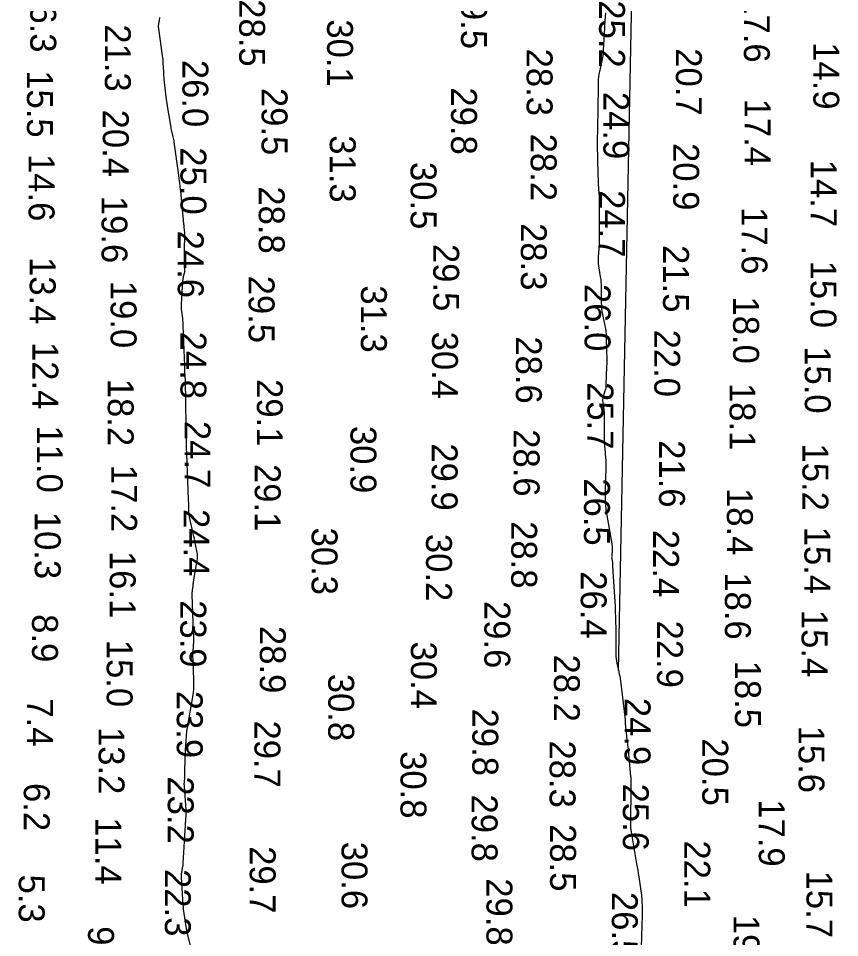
# Model space of a CAD drawing. Extents: x 1178573 to 1187098, y 693282 to 751751.
# Drawn here: x 1178578.2 to 1178974.6, y 716851.3 to 717295 of the extents above; entities that cross this region are included whole.
import ezdxf

# ---------------------------------------------------------------- set-up
doc = ezdxf.new("R2010")
doc.units = 0
for name, color, linetype in [('G-ANNO-PATT', 7, 'Continuous'), ('V-HYDS-MAJR', 7, 'Continuous'), ('V-HYDS-SOUN', 7, 'Continuous')]:
    doc.layers.add(name, color=color, linetype=linetype)

msp = doc.modelspace()

# ---------------------------------------------------------------- linework, layer by layer
at = {"layer": 'G-ANNO-PATT'}
msp.add_line((1178867.82, 716980.29), (1178880.15, 717599.85), dxfattribs=at)
msp.add_lwpolyline([(1178861.59, 717297.7), (1178861.3, 717294.04), (1178861.23, 717293.12), (1178861.16, 717292.2), (1178861.1, 717291.28), (1178861.05, 717290.37), (1178860.5, 717279.67), (1178860.41, 717278.37), (1178860.26, 717277.08), (1178860.06, 717275.8), (1178859.8, 717274.53), (1178858.66, 717269.45), (1178858.41, 717268.18), (1178858.22, 717266.89), (1178858.1, 717265.61), (1178858.05, 717264.31), (1178857.83, 717249.2), (1178857.82, 717248.5), (1178857.81, 717247.8), (1178857.8, 717247.1), (1178857.79, 717246.4), (1178857.75, 717243.59), (1178857.73, 717242.89), (1178857.72, 717242.18), (1178857.71, 717241.48), (1178857.69, 717240.78), (1178857.6, 717237.27), (1178857.58, 717236.45), (1178857.57, 717235.63), (1178857.58, 717234.81), (1178857.59, 717234), (1178857.89, 717220.11), (1178857.93, 717218.91), (1178857.97, 717217.72), (1178858.03, 717216.53), (1178858.1, 717215.34), (1178858.4, 717210.58), (1178858.47, 717209.39), (1178858.52, 717208.2), (1178858.54, 717207.01), (1178858.55, 717205.81), (1178858.52, 717199.87), (1178858.52, 717198.48), (1178858.51, 717197.09), (1178858.51, 717195.71), (1178858.51, 717194.32), (1178858.49, 717188.03), (1178858.48, 717186.99), (1178858.45, 717185.95), (1178858.4, 717184.91), (1178858.34, 717183.88), (1178858.04, 717179.74), (1178858, 717178.7), (1178858.02, 717177.67), (1178858.09, 717176.64), (1178858.23, 717175.62), (1178859.08, 717170.29), (1178859.26, 717169.06), (1178859.38, 717167.83), (1178859.46, 717166.59), (1178859.49, 717165.35), (1178859.53, 717157.7), (1178859.57, 717156.3), (1178859.68, 717154.92), (1178859.87, 717153.53), (1178860.12, 717152.16), (1178861.28, 717146.68), (1178861.54, 717145.31), (1178861.73, 717143.92), (1178861.87, 717142.54), (1178861.94, 717141.14), (1178862.14, 717133.59), (1178862.17, 717131.89), (1178862.18, 717130.19), (1178862.16, 717128.49), (1178862.11, 717126.79), (1178861.81, 717118.06), (1178861.76, 717117.33), (1178861.67, 717116.61), (1178861.52, 717115.91), (1178861.33, 717115.2), (1178860.44, 717112.28), (1178860.28, 717111.64), (1178860.2, 717111), (1178860.19, 717110.36), (1178860.26, 717109.71), (1178860.67, 717107.11), (1178860.76, 717106.45), (1178860.82, 717105.8), (1178860.86, 717105.14), (1178860.88, 717104.48), (1178860.97, 717091.65), (1178860.99, 717090.54), (1178861.03, 717089.43), (1178861.1, 717088.33), (1178861.2, 717087.23), (1178861.63, 717082.81), (1178861.72, 717081.71), (1178861.78, 717080.6), (1178861.79, 717079.5), (1178861.77, 717078.39), (1178861.36, 717066.74), (1178861.34, 717065.85), (1178861.34, 717064.95), (1178861.36, 717064.05), (1178861.4, 717063.15), (1178861.61, 717059.56), (1178861.67, 717058.66), (1178861.76, 717057.77), (1178861.88, 717056.88), (1178862.02, 717055.99), (1178864.61, 717041.32), (1178864.71, 717040.67), (1178864.76, 717040.03), (1178864.78, 717039.38), (1178864.76, 717038.73), (1178864.56, 717035.37), (1178864.55, 717035.1), (1178864.56, 717034.83), (1178864.58, 717034.56), (1178864.62, 717034.3), (1178864.82, 717033.24), (1178864.87, 717032.97), (1178864.9, 717032.71), (1178864.93, 717032.44), (1178864.94, 717032.17), (1178865.02, 717029.86), (1178865.04, 717029.39), (1178865.06, 717028.91), (1178865.08, 717028.44), (1178865.11, 717027.97), (1178866.18, 717011.09), (1178866.32, 717008.56), (1178866.42, 717006.04), (1178866.48, 717003.51), (1178866.51, 717000.99), (1178866.53, 716987.97), (1178866.56, 716986.9), (1178866.65, 716985.83), (1178866.81, 716984.77), (1178867.02, 716983.72), (1178867.82, 716980.29)], dxfattribs=at)
at = {"layer": 'V-HYDS-MAJR'}
for points in [[(1178861.59, 717297.7), (1178861.3, 717294.04), (1178861.23, 717293.12), (1178861.16, 717292.2), (1178861.1, 717291.28), (1178861.05, 717290.37), (1178860.5, 717279.67), (1178860.41, 717278.37), (1178860.26, 717277.08), (1178860.06, 717275.8), (1178859.8, 717274.53), (1178858.66, 717269.45), (1178858.41, 717268.18), (1178858.22, 717266.89), (1178858.1, 717265.61), (1178858.05, 717264.31), (1178857.83, 717249.2), (1178857.82, 717248.5), (1178857.81, 717247.8), (1178857.8, 717247.1), (1178857.79, 717246.4), (1178857.75, 717243.59), (1178857.73, 717242.89), (1178857.72, 717242.18), (1178857.71, 717241.48), (1178857.69, 717240.78), (1178857.6, 717237.27), (1178857.58, 717236.45), (1178857.57, 717235.63), (1178857.58, 717234.81), (1178857.59, 717234), (1178857.89, 717220.11), (1178857.93, 717218.91), (1178857.97, 717217.72), (1178858.03, 717216.53), (1178858.1, 717215.34), (1178858.4, 717210.58), (1178858.47, 717209.39), (1178858.52, 717208.2), (1178858.54, 717207.01), (1178858.55, 717205.81), (1178858.52, 717199.87), (1178858.52, 717198.48), (1178858.51, 717197.09), (1178858.51, 717195.71), (1178858.51, 717194.32), (1178858.49, 717188.03), (1178858.48, 717186.99), (1178858.45, 717185.95), (1178858.4, 717184.91), (1178858.34, 717183.88), (1178858.04, 717179.74), (1178858, 717178.7), (1178858.02, 717177.67), (1178858.09, 717176.64), (1178858.23, 717175.62), (1178859.08, 717170.29), (1178859.26, 717169.06), (1178859.38, 717167.83), (1178859.46, 717166.59), (1178859.49, 717165.35), (1178859.53, 717157.7), (1178859.57, 717156.3), (1178859.68, 717154.92), (1178859.87, 717153.53), (1178860.12, 717152.16), (1178861.28, 717146.68), (1178861.54, 717145.31), (1178861.73, 717143.92), (1178861.87, 717142.54), (1178861.94, 717141.14), (1178862.14, 717133.59), (1178862.17, 717131.89), (1178862.18, 717130.19), (1178862.16, 717128.49), (1178862.11, 717126.79), (1178861.81, 717118.06), (1178861.76, 717117.33), (1178861.67, 717116.61), (1178861.52, 717115.91), (1178861.33, 717115.2), (1178860.44, 717112.28), (1178860.28, 717111.64), (1178860.2, 717111), (1178860.19, 717110.36), (1178860.26, 717109.71), (1178860.67, 717107.11), (1178860.76, 717106.45), (1178860.82, 717105.8), (1178860.86, 717105.14), (1178860.88, 717104.48), (1178860.97, 717091.65), (1178860.99, 717090.54), (1178861.03, 717089.43), (1178861.1, 717088.33), (1178861.2, 717087.23), (1178861.63, 717082.81), (1178861.72, 717081.71), (1178861.78, 717080.6), (1178861.79, 717079.5), (1178861.77, 717078.39), (1178861.36, 717066.74), (1178861.34, 717065.85), (1178861.34, 717064.95), (1178861.36, 717064.05), (1178861.4, 717063.15), (1178861.61, 717059.56), (1178861.67, 717058.66), (1178861.76, 717057.77), (1178861.88, 717056.88), (1178862.02, 717055.99), (1178864.61, 717041.32), (1178864.71, 717040.67), (1178864.76, 717040.03), (1178864.78, 717039.38), (1178864.76, 717038.73), (1178864.56, 717035.37), (1178864.55, 717035.1), (1178864.56, 717034.83), (1178864.58, 717034.56), (1178864.62, 717034.3), (1178864.82, 717033.24), (1178864.87, 717032.97), (1178864.9, 717032.71), (1178864.93, 717032.44), (1178864.94, 717032.17), (1178865.02, 717029.86), (1178865.04, 717029.39), (1178865.06, 717028.91), (1178865.08, 717028.44), (1178865.11, 717027.97), (1178866.18, 717011.09), (1178866.32, 717008.56), (1178866.42, 717006.04), (1178866.48, 717003.51), (1178866.51, 717000.99), (1178866.53, 716987.97), (1178866.56, 716986.9), (1178866.65, 716985.83), (1178866.81, 716984.77), (1178867.02, 716983.72), (1178868, 716979.53), (1178868.23, 716978.47), (1178868.43, 716977.42), (1178868.61, 716976.36), (1178868.75, 716975.29), (1178871.09, 716956.36), (1178871.11, 716956.25), (1178871.11, 716956.13), (1178871.11, 716956.02), (1178871.1, 716955.9), (1178871.05, 716955.37), (1178871.04, 716955.29), (1178871.04, 716955.21), (1178871.03, 716955.13), (1178871.02, 716955.05), (1178871, 716954.72), (1178871, 716954.64), (1178871, 716954.56), (1178871.01, 716954.48), (1178871.01, 716954.4), (1178871.94, 716947.01), (1178872.09, 716945.75), (1178872.24, 716944.49), (1178872.37, 716943.22), (1178872.49, 716941.96), (1178873.71, 716929.08), (1178873.73, 716928.85), (1178873.75, 716928.62), (1178873.77, 716928.39), (1178873.79, 716928.16), (1178873.84, 716927.23), (1178873.86, 716927), (1178873.86, 716926.77), (1178873.87, 716926.53), (1178873.87, 716926.3), (1178873.66, 716904.27), (1178873.66, 716904.19), (1178873.66, 716904.11), (1178873.67, 716904.03), (1178873.68, 716903.95), (1178873.72, 716903.64), (1178873.73, 716903.56), (1178873.75, 716903.49), (1178873.76, 716903.41), (1178873.77, 716903.33), (1178876.6, 716886.93), (1178876.86, 716885.35), (1178877.13, 716883.76), (1178877.38, 716882.17), (1178877.62, 716880.58), (1178878.8, 716872.78), (1178878.92, 716871.9), (1178879.01, 716871.02), (1178879.08, 716870.14), (1178879.12, 716869.25), (1178879.21, 716865.71), (1178879.23, 716864.82), (1178879.24, 716863.94), (1178879.23, 716863.05), (1178879.21, 716862.17), (1178878.77, 716846.73)], [(1178661.32, 716847.32), (1178659.58, 716854.62), (1178659.35, 716855.64), (1178659.14, 716856.68), (1178658.96, 716857.71), (1178658.8, 716858.75), (1178658.21, 716862.92), (1178658.07, 716863.97), (1178657.95, 716865.02), (1178657.86, 716866.06), (1178657.78, 716867.11), (1178656.95, 716880.52), (1178656.93, 716881.09), (1178656.95, 716881.65), (1178657, 716882.21), (1178657.08, 716882.77), (1178657.5, 716885), (1178657.59, 716885.56), (1178657.67, 716886.12), (1178657.73, 716886.69), (1178657.77, 716887.25), (1178658.87, 716905.56), (1178658.9, 716906.18), (1178658.94, 716906.8), (1178658.98, 716907.42), (1178659.03, 716908.04), (1178659.2, 716910.52), (1178659.23, 716911.14), (1178659.24, 716911.76), (1178659.23, 716912.37), (1178659.2, 716912.99), (1178658.34, 716924.33), (1178658.31, 716924.78), (1178658.3, 716925.24), (1178658.3, 716925.69), (1178658.32, 716926.15), (1178658.47, 716928.67), (1178658.48, 716928.78), (1178658.48, 716928.89), (1178658.48, 716929), (1178658.48, 716929.11), (1178658.47, 716929.55), (1178658.47, 716929.66), (1178658.47, 716929.77), (1178658.47, 716929.88), (1178658.47, 716929.99), (1178658.75, 716938.83), (1178658.79, 716940.09), (1178658.85, 716941.35), (1178658.93, 716942.61), (1178659.01, 716943.87), (1178659.54, 716950.95), (1178659.56, 716951.17), (1178659.59, 716951.4), (1178659.63, 716951.62), (1178659.68, 716951.85), (1178659.87, 716952.74), (1178659.92, 716952.96), (1178659.97, 716953.18), (1178660.01, 716953.4), (1178660.05, 716953.63), (1178662.4, 716967.57), (1178662.68, 716969.55), (1178662.86, 716971.54), (1178662.93, 716973.54), (1178662.9, 716975.54), (1178662.5, 716985.67), (1178662.47, 716986.62), (1178662.47, 716987.57), (1178662.5, 716988.52), (1178662.55, 716989.46), (1178662.9, 716994.46), (1178662.91, 716994.81), (1178662.92, 716995.16), (1178662.92, 716995.51), (1178662.9, 716995.86), (1178662.83, 716997.26), (1178662.81, 716997.61), (1178662.79, 716997.96), (1178662.78, 716998.31), (1178662.76, 716998.66), (1178662.14, 717016.97), (1178662.13, 717017.48), (1178662.14, 717017.99), (1178662.18, 717018.51), (1178662.23, 717019.02), (1178662.49, 717021.06), (1178662.55, 717021.57), (1178662.63, 717022.08), (1178662.71, 717022.59), (1178662.79, 717023.09), (1178664.53, 717033.26), (1178664.65, 717034.24), (1178664.69, 717035.22), (1178664.64, 717036.2), (1178664.5, 717037.18), (1178663.76, 717041.09), (1178663.57, 717042.07), (1178663.37, 717043.05), (1178663.16, 717044.02), (1178662.94, 717044.99), (1178660.92, 717053.65), (1178660.77, 717054.4), (1178660.65, 717055.15), (1178660.57, 717055.92), (1178660.53, 717056.68), (1178660.45, 717059.76), (1178660.43, 717060.53), (1178660.41, 717061.3), (1178660.38, 717062.07), (1178660.35, 717062.84), (1178659.53, 717084.75), (1178659.51, 717085.01), (1178659.5, 717085.27), (1178659.49, 717085.53), (1178659.47, 717085.78), (1178659.39, 717086.81), (1178659.37, 717087.07), (1178659.36, 717087.33), (1178659.35, 717087.59), (1178659.34, 717087.84), (1178658.81, 717120.46), (1178658.8, 717120.73), (1178658.79, 717121), (1178658.77, 717121.27), (1178658.75, 717121.54), (1178658.65, 717122.62), (1178658.63, 717122.89), (1178658.61, 717123.16), (1178658.59, 717123.44), (1178658.58, 717123.71), (1178658.53, 717125.62), (1178658.52, 717126.03), (1178658.5, 717126.44), (1178658.49, 717126.85), (1178658.48, 717127.26), (1178657.78, 717146.67), (1178657.74, 717147.55), (1178657.68, 717148.42), (1178657.6, 717149.29), (1178657.51, 717150.16), (1178657.09, 717153.65), (1178657.01, 717154.52), (1178656.96, 717155.39), (1178656.95, 717156.26), (1178656.98, 717157.14), (1178657.65, 717168.57), (1178657.69, 717169.03), (1178657.75, 717169.48), (1178657.84, 717169.93), (1178657.94, 717170.37), (1178658.42, 717172.15), (1178658.52, 717172.6), (1178658.59, 717173.05), (1178658.62, 717173.5), (1178658.62, 717173.96), (1178658.45, 717178.66), (1178658.43, 717179.6), (1178658.41, 717180.53), (1178658.4, 717181.47), (1178658.4, 717182.41), (1178658.49, 717191.2), (1178658.48, 717191.59), (1178658.47, 717191.99), (1178658.44, 717192.38), (1178658.41, 717192.76), (1178658.24, 717194.32), (1178658.2, 717194.71), (1178658.16, 717195.1), (1178658.12, 717195.49), (1178658.08, 717195.88), (1178656.57, 717211.56), (1178656.5, 717212.21), (1178656.43, 717212.86), (1178656.36, 717213.5), (1178656.28, 717214.15), (1178655.95, 717216.73), (1178655.86, 717217.37), (1178655.78, 717218.02), (1178655.69, 717218.66), (1178655.61, 717219.31), (1178653.46, 717235.25), (1178653.36, 717235.92), (1178653.24, 717236.6), (1178653.11, 717237.27), (1178652.95, 717237.93), (1178652.32, 717240.59), (1178652.16, 717241.25), (1178652.02, 717241.92), (1178651.89, 717242.59), (1178651.77, 717243.26), (1178650.2, 717252.71), (1178649.97, 717254.18), (1178649.76, 717255.65), (1178649.56, 717257.12), (1178649.39, 717258.6), (1178648.64, 717265.55), (1178648.54, 717266.51), (1178648.46, 717267.46), (1178648.39, 717268.42), (1178648.34, 717269.38), (1178648.15, 717273.21), (1178648.09, 717274.17), (1178648.01, 717275.12), (1178647.91, 717276.07), (1178647.78, 717277.02), (1178645.92, 717290.11), (1178645.86, 717290.65), (1178645.85, 717291.19), (1178645.89, 717291.73), (1178645.97, 717292.27), (1178646.38, 717294.42), (1178646.46, 717294.96), (1178646.49, 717295.49)]]:
    msp.add_lwpolyline(points, dxfattribs=at)

# ---------------------------------------------------------------- texts
at = {"layer": 'V-HYDS-SOUN'}
for s, p in [('29.5 ', (1178791.87, 717312.76)), ('16.3 ', (1178583.96, 717311.08)), ('28.5 ', (1178684.79, 717304.3)), ('25.2 ', (1178858.49, 717303.76)), ('17.6 ', (1178928.38, 717306.22)), ('30.1 ', (1178727.21, 717294.57)), ('21.3 ', (1178619.95, 717292.18)), ('28.3 ', (1178823.52, 717280.46)), ('20.7 ', (1178895.57, 717280.63)), ('14.9 ', (1178961.89, 717283.55)), ('26.0 ', (1178657.38, 717275.03)), ('15.5 ', (1178582.36, 717270.01)), ('29.5 ', (1178695.61, 717261.48)), ('29.8 ', (1178787.05, 717261.73)), ('24.9 ', (1178860.57, 717259.57)), ('17.4 ', (1178928.74, 717256.33)), ('20.4 ', (1178618.96, 717251.01)), ('31.3 ', (1178728.51, 717238.63)), ('28.2 ', (1178825.48, 717239.39)), ('25.0 ', (1178656.43, 717232.8)), ('20.9 ', (1178894.27, 717234.86)), ('14.6 ', (1178583.17, 717229.58)), ('30.5 ', (1178767.53, 717225.72)), ('14.7 ', (1178960.66, 717226.82)), ('28.8 ', (1178694.24, 717213.96)), ('19.6 ', (1178618.34, 717209.37)), ('24.7 ', (1178858.5, 717212.13)), ('17.6 ', (1178927.26, 717203.92)), ('28.3 ', (1178820.73, 717196.21)), ('24.6 ', (1178655.12, 717192.57)), ('29.5 ', (1178778.45, 717186.15)), ('21.5 ', (1178889.35, 717185.6)), ('13.4 ', (1178583.69, 717179.82)), ('15.0 ', (1178960.53, 717178.11)), ('29.5 ', (1178689.35, 717170.83)), ('19.0 ', (1178622.74, 717168.34)), ('31.3 ', (1178743.54, 717166.16)), ('26.0 ', (1178851.51, 717166.83)), ('18.0 ', (1178923.19, 717160.79)), ('24.8 ', (1178656.44, 717143.82)), ('30.4 ', (1178777.85, 717143.8)), ('22.0 ', (1178885.1, 717144.81)), ('12.4 ', (1178584.97, 717138.84)), ('28.6 ', (1178818.34, 717141.55)), ('15.0 ', (1178957.77, 717136.78)), ('18.2 ', (1178621.35, 717121.05)), ('29.1 ', (1178693.32, 717120.91)), ('25.7 ', (1178852.89, 717119.44)), ('18.1 ', (1178921.47, 717119.04)), ('11.0 ', (1178587.14, 717098.52)), ('24.7 ', (1178658.43, 717100.71)), ('30.9 ', (1178738.49, 717098.31)), ('28.6 ', (1178817.26, 717096.71)), ('29.9 ', (1178777.7, 717089.88)), ('21.6 ', (1178887.43, 717091.42)), ('15.2 ', (1178956.65, 717089.81)), ('17.2 ', (1178623.02, 717079.51)), ('29.1 ', (1178692.3, 717079.93)), ('26.5 ', (1178851.22, 717073.03)), ('18.4 ', (1178920.18, 717068.34)), ('24.4 ', (1178657.91, 717058.17)), ('10.3 ', (1178586.12, 717056.84)), ('30.3 ', (1178719.75, 717049.23)), ('28.8 ', (1178816.09, 717052.32)), ('15.4 ', (1178957.58, 717049.64)), ('30.2 ', (1178774.96, 717046.18)), ('22.4 ', (1178884.55, 717048.13)), ('16.1 ', (1178622.32, 717037.97)), ('26.4 ', (1178849.64, 717028.15)), ('18.6 ', (1178919.23, 717027.64)), ('23.9 ', (1178656.37, 717014.16)), ('29.6 ', (1178803.12, 717013.8)), ('15.4 ', (1178956.23, 717009.51)), ('8.9', (1178584.82, 717007.42)), ('28.9 ', (1178694.76, 717001.73)), ('22.9 ', (1178886.46, 717004.35)), ('15.0 ', (1178620.83, 716995.04)), ('30.4 ', (1178767.65, 716994.19)), ('28.2 ', (1178836.67, 716987.94)), ('18.5 ', (1178924.06, 716985.01)), ('30.8 ', (1178727.77, 716978.63)), ('23.9 ', (1178654.67, 716970.43)), ('7.4', (1178582.42, 716966.76)), ('24.9 ', (1178870.81, 716967.02)), ('29.8 ', (1178797.32, 716961.83)), ('29.7 ', (1178692.16, 716956.09)), ('13.2 ', (1178616.92, 716952.97)), ('15.6 ', (1178954.76, 716953.63)), ('20.5 ', (1178908.31, 716947.44)), ('28.3 ', (1178834.61, 716946.44)), ('30.8 ', (1178762.64, 716941.29)), ('23.2 ', (1178650.32, 716929.12)), ('6.2', (1178580.82, 716925.91)), ('25.6 ', (1178869.95, 716925.64)), ('29.8 ', (1178796.99, 716920.36)), ('17.9 ', (1178935.57, 716918.06)), ('11.4 ', (1178615.42, 716909.38)), ('28.5 ', (1178834.85, 716906.07)), ('22.1 ', (1178899.62, 716898.18)), ('29.7 ', (1178689.86, 716895.43)), ('30.6 ', (1178734.19, 716897.56)), ('5.3', (1178578.39, 716881.72)), ('22.3 ', (1178648.92, 716884.37)), ('15.7 ', (1178958.59, 716883.62)), ('29.8 ', (1178804.14, 716879.91)), ('26.5 ', (1178864.64, 716873.33)), ('19.7 ', (1178923.39, 716862.26)), ('9.1', (1178611.85, 716856.76))]:
    msp.add_text(s, height=12.5, rotation=270, dxfattribs=at).set_placement(p)

doc.saveas('drawing.dxf')
